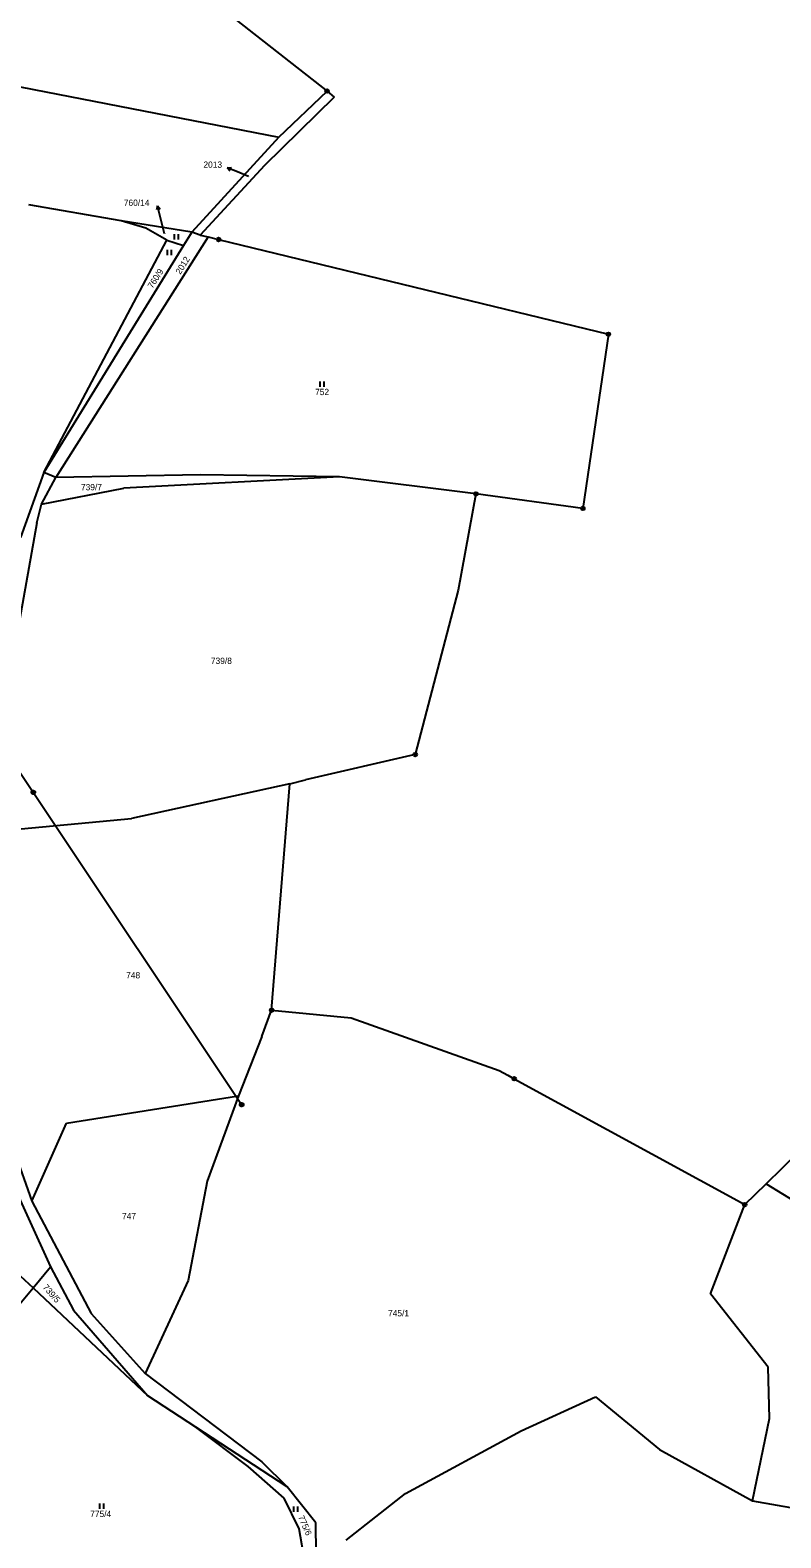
# Model space of a CAD drawing. Extents: x -795483 to -789093, y -1112258 to -1108741.
# Drawn here: x -790011.9 to -789808.8, y -1109973.8 to -1109566 of the extents above; entities that cross this region are included whole.
import ezdxf

# ---------------------------------------------------------------- set-up
doc = ezdxf.new("R2010")
doc.units = 0
for name, color, linetype in [('Komunikace', 7, 'Continuous'), ('Vrstva 1', 7, 'Continuous'), ('Vrstva 12', 7, 'Continuous'), ('Vrstva 14', 7, 'Continuous'), ('Vrstva 16', 7, 'Continuous'), ('Vrstva 23', 7, 'Continuous'), ('Vrstva 26', 7, 'Continuous'), ('Vrstva 28', 7, 'Continuous'), ('Vrstva 3', 7, 'Continuous')]:
    doc.layers.add(name, color=color, linetype=linetype)

msp = doc.modelspace()

# ---------------------------------------------------------------- linework, layer by layer
at = {"layer": 'Komunikace'}
for p, q in [((-789952.78, -1109605.54), (-789955.79, -1109604.33)), ((-789975.54, -1109621.11), (-789976.73, -1109616.43))]:
    msp.add_line(p, q, dxfattribs=at)
at = {"layer": 'Vrstva 1'}
for p, q in [((-790090.33, -1109566.66), (-789944.61, -1109594.91)), ((-789944.61, -1109594.91), (-789931.56, -1109582.48)), ((-789944.61, -1109594.91), (-789968.15, -1109620.66)), ((-789987.26, -1109617.59), (-790012.23, -1109613.22)), ((-789968.15, -1109620.66), (-789987.26, -1109617.59)), ((-789980.59, -1109619.51), (-789987.26, -1109617.59)), ((-790008.2, -1109685.63), (-789974.96, -1109622.84)), ((-789963.77, -1109621.93), (-790004.99, -1109686.98)), ((-789974.96, -1109622.84), (-789980.59, -1109619.51)), ((-789974.96, -1109622.84), (-789970.38, -1109624.28)), ((-789968.15, -1109620.66), (-789970.38, -1109624.28)), ((-789965.93, -1109621.42), (-789968.15, -1109620.66)), ((-789970.38, -1109624.28), (-790008.2, -1109685.63)), ((-790008.2, -1109685.63), (-790014.52, -1109703.2)), ((-790008.8, -1109694.23), (-790004.99, -1109686.98)), ((-790004.99, -1109686.98), (-790008.2, -1109685.63)), ((-789965.82, -1109686.29), (-790004.99, -1109686.98)), ((-789928.19, -1109686.83), (-789986.56, -1109689.84)), ((-789928.19, -1109686.83), (-789965.82, -1109686.29)), ((-789891.29, -1109691.44), (-789928.19, -1109686.83)), ((-790008.8, -1109694.23), (-789986.56, -1109689.84)), ((-790010.11, -1109699.26), (-790008.8, -1109694.23)), ((-790010.11, -1109699.26), (-790015.13, -1109727.64)), ((-789941.63, -1109769.84), (-789984.49, -1109779.22)), ((-790020.17, -1109782.58), (-789984.49, -1109779.22)), ((-789949.2, -1109838.22), (-789946.59, -1109831.12)), ((-789949.2, -1109838.22), (-789955.55, -1109854.26)), ((-790002.06, -1109861.7), (-789955.55, -1109854.26)), ((-789955.55, -1109854.26), (-789963.96, -1109877.31)), ((-790011.44, -1109882.75), (-790002.06, -1109861.7)), ((-790016.24, -1109869.2), (-790011.44, -1109882.75)), ((-790017.89, -1109875.41), (-790006.42, -1109900.5)), ((-789963.96, -1109877.31), (-789969.12, -1109904.25)), ((-789812.77, -1109878.03), (-789755.14, -1109913.39)), ((-790011.44, -1109882.75), (-789995.39, -1109913.19)), ((-789827.83, -1109907.85), (-789818.54, -1109883.67)), ((-790014.62, -1109902.94), (-790011.13, -1109906.23)), ((-790011.13, -1109906.23), (-790006.42, -1109900.5)), ((-790006.42, -1109900.5), (-790000.17, -1109912.27)), ((-789969.12, -1109904.25), (-789980.75, -1109929.38)), ((-790014.7, -1109910.57), (-790011.13, -1109906.23)), ((-790011.13, -1109906.23), (-789980.07, -1109935.45)), ((-789812.16, -1109927.68), (-789827.83, -1109907.85)), ((-790000.17, -1109912.27), (-789980.07, -1109935.45)), ((-789995.39, -1109913.19), (-789980.75, -1109929.38)), ((-789811.85, -1109941.59), (-789812.16, -1109927.68)), ((-789980.75, -1109929.38), (-789949.21, -1109953.31)), ((-789967.03, -1109943.94), (-789980.07, -1109935.45)), ((-789879.07, -1109944.89), (-789858.93, -1109935.65)), ((-789858.93, -1109935.65), (-789841.64, -1109949.9)), ((-789952.91, -1109954.57), (-789967.03, -1109943.94)), ((-789942.33, -1109960.03), (-789967.03, -1109943.94)), ((-789910.31, -1109961.81), (-789879.07, -1109944.89)), ((-789816.41, -1109963.81), (-789811.85, -1109941.59)), ((-789841.64, -1109949.9), (-789816.41, -1109963.81)), ((-789943.18, -1109963.1), (-789952.91, -1109954.57)), ((-789949.21, -1109953.31), (-789942.33, -1109960.03)), ((-789934.64, -1109969.74), (-789942.33, -1109960.03)), ((-789939.1, -1109971.39), (-789943.18, -1109963.1)), ((-789926.4, -1109974.48), (-789910.31, -1109961.81)), ((-789816.41, -1109963.81), (-789777.06, -1109970.68)), ((-789937.54, -1109980.28), (-789939.1, -1109971.39)), ((-789934.47, -1109978.12), (-789934.64, -1109969.74))]:
    msp.add_line(p, q, dxfattribs=at)
at = {"layer": 'Vrstva 12'}
for p, q in [((-790066.56, -1109689.01), (-790011.08, -1109772.13)), ((-790011.08, -1109772.13), (-789954.68, -1109856.64))]:
    msp.add_line(p, q, dxfattribs=at)
at = {"layer": 'Vrstva 16'}
for p, q in [((-789958.58, -1109603.22), (-789957.46, -1109603.12)), ((-789955.79, -1109604.33), (-789958.58, -1109603.22)), ((-789958.58, -1109603.22), (-789957.83, -1109604.05)), ((-789977.47, -1109613.52), (-789977.71, -1109614.61)), ((-789976.73, -1109616.43), (-789977.47, -1109613.52)), ((-789977.47, -1109613.52), (-789976.74, -1109614.37))]:
    msp.add_line(p, q, dxfattribs=at)
at = {"layer": 'Vrstva 23'}
for p, q in [((-789972.82, -1109622.65), (-789972.82, -1109621.15)), ((-789971.82, -1109621.15), (-789971.82, -1109622.65)), ((-789974.78, -1109626.88), (-789974.78, -1109625.38)), ((-789973.78, -1109625.38), (-789973.78, -1109626.88)), ((-789933.41, -1109662.51), (-789933.41, -1109661.01)), ((-789932.41, -1109661.01), (-789932.41, -1109662.51)), ((-789993.06, -1109966.01), (-789993.06, -1109964.51)), ((-789992.06, -1109964.51), (-789992.06, -1109966.01)), ((-789940.55, -1109966.82), (-789940.55, -1109965.32)), ((-789939.55, -1109965.32), (-789939.55, -1109966.82))]:
    msp.add_line(p, q, dxfattribs=at)
at = {"layer": 'Vrstva 26'}
for p, q in [((-790011.58, -1109772.03), (-790011.48, -1109771.83)), ((-790011.58, -1109772.23), (-790011.58, -1109772.03)), ((-790011.48, -1109772.43), (-790011.58, -1109772.23)), ((-790011.48, -1109771.83), (-790011.38, -1109771.73)), ((-790011.38, -1109772.53), (-790011.48, -1109772.43)), ((-790011.38, -1109771.73), (-790011.18, -1109771.63)), ((-790011.38, -1109771.93), (-790011.38, -1109772.33)), ((-790011.38, -1109772.33), (-790011.18, -1109772.43)), ((-790011.18, -1109772.63), (-790011.38, -1109772.53)), ((-790011.18, -1109771.63), (-790010.98, -1109771.63)), ((-790011.18, -1109772.43), (-790011.18, -1109771.83)), ((-790011.18, -1109771.83), (-790010.98, -1109771.83)), ((-790010.98, -1109772.63), (-790011.18, -1109772.63)), ((-790010.98, -1109771.63), (-790010.78, -1109771.73)), ((-790010.98, -1109771.83), (-790010.98, -1109772.43)), ((-790010.98, -1109772.43), (-790010.78, -1109772.33)), ((-790010.78, -1109772.53), (-790010.98, -1109772.63)), ((-790010.78, -1109771.73), (-790010.68, -1109771.83)), ((-790010.78, -1109772.33), (-790010.78, -1109771.93)), ((-790010.68, -1109772.43), (-790010.78, -1109772.53)), ((-790010.68, -1109771.83), (-790010.58, -1109772.03)), ((-790010.58, -1109772.23), (-790010.68, -1109772.43)), ((-790010.58, -1109772.03), (-790010.58, -1109772.23)), ((-789955.18, -1109856.54), (-789955.08, -1109856.34)), ((-789955.18, -1109856.74), (-789955.18, -1109856.54)), ((-789955.08, -1109856.94), (-789955.18, -1109856.74)), ((-789955.08, -1109856.34), (-789954.98, -1109856.24)), ((-789954.98, -1109857.04), (-789955.08, -1109856.94)), ((-789954.98, -1109856.24), (-789954.78, -1109856.14)), ((-789954.98, -1109856.44), (-789954.98, -1109856.84)), ((-789954.98, -1109856.84), (-789954.78, -1109856.94)), ((-789954.78, -1109857.14), (-789954.98, -1109857.04)), ((-789954.78, -1109856.14), (-789954.58, -1109856.14)), ((-789954.78, -1109856.94), (-789954.78, -1109856.34)), ((-789954.78, -1109856.34), (-789954.58, -1109856.34)), ((-789954.58, -1109857.14), (-789954.78, -1109857.14)), ((-789954.58, -1109856.14), (-789954.38, -1109856.24)), ((-789954.58, -1109856.34), (-789954.58, -1109856.94)), ((-789954.58, -1109856.94), (-789954.38, -1109856.84)), ((-789954.38, -1109857.04), (-789954.58, -1109857.14)), ((-789954.38, -1109856.24), (-789954.28, -1109856.34)), ((-789954.38, -1109856.84), (-789954.38, -1109856.44)), ((-789954.28, -1109856.94), (-789954.38, -1109857.04)), ((-789954.28, -1109856.34), (-789954.18, -1109856.54)), ((-789954.18, -1109856.74), (-789954.28, -1109856.94)), ((-789954.18, -1109856.54), (-789954.18, -1109856.74))]:
    msp.add_line(p, q, dxfattribs=at)
at = {"layer": 'Vrstva 28'}
for centre, radius in [((-789931.56, -1109582.48), 0.5), ((-789931.56, -1109582.48), 0.01), ((-789960.93, -1109622.62), 0.5), ((-789960.93, -1109622.62), 0.01), ((-789855.42, -1109648.25), 0.5), ((-789855.42, -1109648.25), 0.01), ((-789891.29, -1109691.44), 0.5), ((-789891.29, -1109691.44), 0.01), ((-789862.33, -1109695.38), 0.5), ((-789862.33, -1109695.38), 0.01), ((-789907.71, -1109761.95), 0.5), ((-789907.71, -1109761.95), 0.01), ((-789946.59, -1109831.12), 0.5), ((-789946.59, -1109831.12), 0.01), ((-789880.9, -1109849.63), 0.5), ((-789880.9, -1109849.63), 0.01), ((-789818.54, -1109883.67), 0.5), ((-789818.54, -1109883.67), 0.01)]:
    msp.add_circle(centre, radius, dxfattribs=at)
at = {"layer": 'Vrstva 3'}
for p, q in [((-789976.02, -1109547.64), (-789931.56, -1109582.48)), ((-789929.6, -1109584.07), (-789948.45, -1109602.56)), ((-789931.56, -1109582.48), (-789929.6, -1109584.07)), ((-789948.45, -1109602.56), (-789965.93, -1109621.42)), ((-789965.93, -1109621.42), (-789963.77, -1109621.93)), ((-789963.77, -1109621.93), (-789960.93, -1109622.62)), ((-789960.93, -1109622.62), (-789855.42, -1109648.25)), ((-789855.42, -1109648.25), (-789862.33, -1109695.38)), ((-789891.29, -1109691.44), (-789896.06, -1109717.45)), ((-789862.33, -1109695.38), (-789891.29, -1109691.44)), ((-789896.06, -1109717.45), (-789907.71, -1109761.95)), ((-789907.71, -1109761.95), (-789937.37, -1109768.82)), ((-789941.63, -1109769.84), (-789937.37, -1109768.82)), ((-789946.59, -1109831.12), (-789941.63, -1109769.84)), ((-789812.77, -1109878.03), (-789764.56, -1109830.88)), ((-789946.59, -1109831.12), (-789925.05, -1109833.18)), ((-789925.05, -1109833.18), (-789884.99, -1109847.4)), ((-789884.99, -1109847.4), (-789882.61, -1109848.7)), ((-789882.61, -1109848.7), (-789880.9, -1109849.63)), ((-789880.9, -1109849.63), (-789818.54, -1109883.67)), ((-789818.54, -1109883.67), (-789812.77, -1109878.03))]:
    msp.add_line(p, q, dxfattribs=at)

# ---------------------------------------------------------------- texts
at = {"layer": 'Vrstva 14'}
for s, height, p in [('2013', 0.1, (-789952.78, -1109605.54)), ('760/14', 0.1, (-789975.54, -1109621.11)), ('752', 1.7, (-789934.8, -1109664.71)), ('739/7', 1.7, (-789998.16, -1109690.46)), ('739/8', 1.7, (-789963, -1109737.43)), ('748', 1.7, (-789985.92, -1109822.49)), ('747', 1.7, (-789987.05, -1109887.67)), ('745/1', 1.7, (-789915.07, -1109913.93)), ('775/4', 1.7, (-789995.66, -1109968.21))]:
    msp.add_text(s, height=height, dxfattribs=at).set_placement(p)
for s, rotation, p in [('760/9', 57.1442, (-789978.81, -1109636.01)), ('2012', 58.1426, (-789971.26, -1109632.2)), ('739/5', 311.2331, (-790008.61, -1109906.15)), ('775/6', 293.6503, (-789939.45, -1109968.19))]:
    msp.add_text(s, height=1.7, rotation=rotation, dxfattribs=at).set_placement(p)
at = {"layer": 'Vrstva 16'}
for s, p in [('2013', (-789965.02, -1109603.22)), ('760/14', (-789986.56, -1109613.52))]:
    msp.add_text(s, height=1.7, dxfattribs=at).set_placement(p)

doc.saveas('drawing.dxf')
